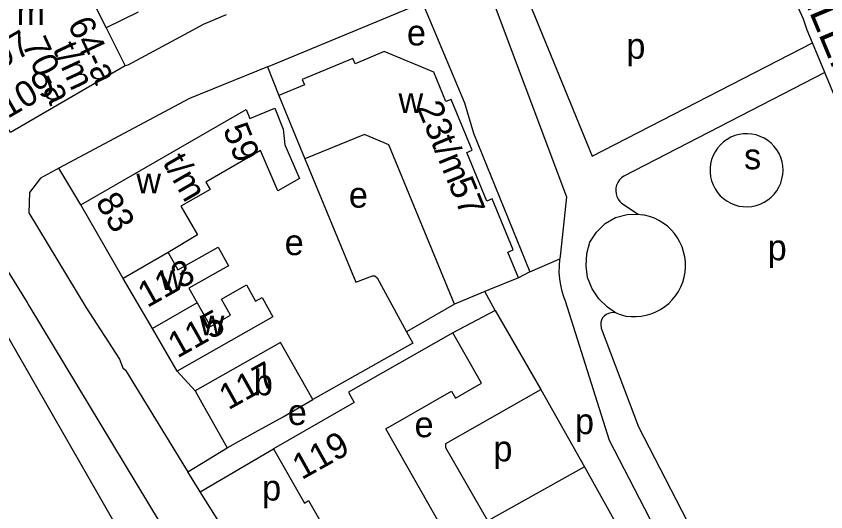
# Model space of a CAD drawing. Extents: x 159902 to 161769, y 383692 to 384875.
# Drawn here: x 160886.5 to 161012.9, y 384145.4 to 384222.7 of the extents above; entities that cross this region are included whole.
import ezdxf

# ---------------------------------------------------------------- set-up
doc = ezdxf.new("R2010")
doc.units = 0
for name, color, linetype in [('BLT_Basislijn', 7, 'Continuous'), ('BLT_Bebouwing', 7, 'Continuous'), ('BLT_Centroide', 7, 'Continuous'), ('BLT_Huisnummer', 7, 'Continuous'), ('BLT_Huisnummer_reeks', 7, 'Continuous'), ('BLT_Onderverdeling_panden', 7, 'Continuous'), ('BLT_Straatnaam', 7, 'Continuous')]:
    doc.layers.add(name, color=color, linetype=linetype)

msp = doc.modelspace()

# ---------------------------------------------------------------- linework, layer by layer
at = {"layer": 'BLT_Basislijn'}
for p, q in [((161012.72, 384213.93), (161010.8, 384218.56)), ((160925.76, 384214.78), (160927.51, 384210.35)), ((161012.72, 384213.93), (160981.35, 384197.77)), ((160896.65, 384193.28), (160893.18, 384199.01)), ((160981.02, 384193.56), (160983.61, 384191.82)), ((160983.61, 384191.82), (160984.3, 384191.74)), ((160971.5, 384185.73), (160971.36, 384184.85)), ((160966.7, 384182.83), (160971.36, 384184.85)), ((160971.36, 384184.85), (160971.34, 384184.74)), ((160966.7, 384182.83), (160964.91, 384181.91)), ((160961.31, 384176.81), (160959.67, 384179.76)), ((160954.92, 384177.8), (160947.44, 384173.5)), ((160961.31, 384176.81), (160954.67, 384173.34)), ((160961.31, 384176.81), (160968.43, 384164.49)), ((160980.46, 384176.31), (160980.09, 384176.44)), ((160911.66, 384167.36), (160914.45, 384164.27)), ((160913.31, 384151.66), (160919.48, 384155.38)), ((160915.25, 384148.55), (160926.69, 384155.26)), ((160975.25, 384152.42), (160960.17, 384144.01)), ((160975.25, 384152.42), (160993.18, 384120.43))]:
    msp.add_line(p, q, dxfattribs=at)
for points in [[(161010.8, 384218.56), (161009.99, 384220.5), (161009.42, 384222.23), (161007.33, 384226.88), (161006.62, 384229.13), (161002.21, 384239.4), (161001.73, 384240.58)], [(160959.59, 384228.78), (160972.43, 384194.54), (160971.5, 384185.73)], [(160966.11, 384226.04), (160976.41, 384200.87), (161010.8, 384218.56)], [(160949.95, 384224.76), (160926.23, 384214.97), (160925.76, 384214.78)], [(160949.95, 384224.76), (160956.49, 384209.19), (160957.93, 384204.46), (160966.7, 384182.83)], [(160905.6, 384223.32), (160900.57, 384220.87)], [(160919.31, 384222.9), (160915.74, 384221.4), (160914.11, 384220.53), (160903.95, 384215.07), (160903.57, 384214.96)], [(160925.76, 384214.78), (160913.6, 384209.85), (160893.18, 384199.01)], [(161037.35, 384159.99), (161026.56, 384181.58), (161024.73, 384185.48), (161022.74, 384189.84), (161012.72, 384213.93)], [(161006.22, 384198.66), (161006.18, 384199.35), (161006.06, 384200.01), (161005.86, 384200.66), (161005.59, 384201.27), (161005.24, 384201.85), (161004.84, 384202.39), (161004.37, 384202.88), (161003.84, 384203.3), (161003.27, 384203.66), (161002.66, 384203.95), (161002.02, 384204.17), (161001.36, 384204.31), (161000.69, 384204.37), (161000.02, 384204.35), (160999.35, 384204.25), (160998.7, 384204.07), (160998.07, 384203.82), (160997.48, 384203.49), (160996.93, 384203.1), (160996.43, 384202.64), (160995.99, 384202.13), (160995.62, 384201.57), (160995.31, 384200.97), (160995.07, 384200.34), (160994.91, 384199.69), (160994.83, 384199.02), (160994.83, 384198.34), (160994.91, 384197.67), (160995.07, 384197.02), (160995.3, 384196.38), (160995.61, 384195.78), (160995.98, 384195.22), (160996.42, 384194.71), (160996.92, 384194.25), (160997.47, 384193.86), (160998.06, 384193.53), (160998.68, 384193.28), (160999.34, 384193.1), (161000, 384193), (161000.68, 384192.98), (161001.35, 384193.04), (161002.01, 384193.17), (161002.65, 384193.39), (161003.26, 384193.68), (161003.83, 384194.04), (161004.36, 384194.46), (161004.83, 384194.94), (161005.24, 384195.48), (161005.58, 384196.06), (161005.86, 384196.68), (161006.05, 384197.32), (161006.17, 384197.99), (161006.22, 384198.66)], [(160931.61, 384200.43), (160939.56, 384181.21), (160942.15, 384182.2), (160942.53, 384182.23), (160942.85, 384181.91), (160947.44, 384173.5)], [(160893.18, 384199.01), (160890.36, 384197.42), (160888.6, 384195.23), (160888.51, 384192.04), (160897.39, 384177.32), (160902.69, 384169.21), (160903.17, 384167.89), (160903.58, 384167.5), (160912.94, 384152.24), (160913.31, 384151.66)], [(160981.35, 384197.77), (160980.98, 384197.5), (160980.67, 384197.17), (160980.42, 384196.79), (160980.23, 384196.37), (160980.13, 384195.93), (160980.1, 384195.47), (160980.15, 384195.02), (160980.29, 384194.59), (160980.49, 384194.18), (160980.76, 384193.81), (160981.02, 384193.56)], [(160980.09, 384176.44), (160978.81, 384177.31), (160977.46, 384178.62), (160976.44, 384180.19), (160975.72, 384181.93), (160975.51, 384183.79), (160975.57, 384185.67), (160976.08, 384187.47), (160977.11, 384189.04), (160978.45, 384190.36), (160980.07, 384191.32), (160981.89, 384191.79), (160983.61, 384191.82)], [(160980.46, 384176.31), (160981.69, 384175.94), (160982.49, 384175.85), (160983.29, 384175.85), (160984.09, 384175.92), (160984.87, 384176.07), (160985.64, 384176.29), (160986.38, 384176.6), (160987.09, 384176.97), (160987.75, 384177.41), (160988.37, 384177.92), (160988.93, 384178.49), (160989.44, 384179.11), (160989.88, 384179.78), (160990.25, 384180.49), (160990.55, 384181.23), (160990.77, 384182), (160990.92, 384182.78), (160990.98, 384183.58), (160990.97, 384184.38), (160990.88, 384185.18), (160990.7, 384185.96), (160990.45, 384186.72), (160990.13, 384187.45), (160989.74, 384188.14), (160989.27, 384188.8), (160988.75, 384189.4), (160988.16, 384189.95), (160987.53, 384190.43), (160986.85, 384190.85), (160986.13, 384191.21), (160985.38, 384191.48), (160984.6, 384191.68), (160984.3, 384191.74)], [(160880.96, 384189.38), (160884.21, 384184.62), (160888.23, 384178.03), (160888.49, 384177.59)], [(160971.34, 384184.74), (160971.26, 384183.75), (160971.25, 384182.75), (160971.33, 384181.75), (160971.48, 384180.77), (160971.71, 384179.8), (160972.02, 384178.85), (160972.22, 384178.34)], [(160888.49, 384177.59), (160916.46, 384131.31), (160916.83, 384130.72)], [(160972.22, 384178.34), (160979.07, 384156.61), (160987.71, 384139.92), (160995.39, 384128.3), (160993.18, 384120.43)], [(160980.09, 384176.44), (160979.71, 384176.49), (160979.32, 384176.47), (160978.95, 384176.36), (160978.61, 384176.19), (160978.31, 384175.94), (160978.06, 384175.64), (160977.89, 384175.3), (160977.78, 384174.92), (160977.76, 384174.54), (160977.82, 384174.15), (160977.85, 384174.03)], [(160977.85, 384174.03), (160983.64, 384158.65), (160992.03, 384142.46), (160999.68, 384130.9), (161001.41, 384130.9), (161028.76, 384136.06), (161031.31, 384137.52), (161039.07, 384141.28)], [(160947.44, 384173.5), (160948.43, 384171.71), (160932.83, 384162.94)], [(160960.17, 384144.01), (160953.57, 384155.39), (160953.57, 384156.05), (160968.43, 384164.49)], [(160968.43, 384164.49), (160975.25, 384152.42)], [(160915.25, 384148.55), (160915.09, 384148.81), (160913.31, 384151.66)], [(160927.09, 384129.75), (160926.23, 384131.14), (160915.25, 384148.55)]]:
    msp.add_lwpolyline(points, dxfattribs=at)
at = {"layer": 'BLT_Bebouwing'}
for p, q in [((160900.57, 384220.87), (160903.57, 384214.96)), ((160896.65, 384193.28), (160922.43, 384208.15)), ((160922.43, 384208.15), (160923, 384206.76)), ((160923, 384206.76), (160926.9, 384208.35)), ((160926.9, 384208.35), (160928.23, 384205.09)), ((160928.23, 384205.09), (160928.49, 384202.64)), ((160924.66, 384201.74), (160916.15, 384196.81)), ((160927.37, 384195.46), (160924.66, 384201.74)), ((160928.49, 384202.64), (160930.74, 384197.41)), ((160916.15, 384196.81), (160916.8, 384195.69)), ((160930.74, 384197.41), (160927.37, 384195.46)), ((160916.8, 384195.69), (160912.25, 384193.05)), ((160903.26, 384181.82), (160896.65, 384193.28)), ((160912.25, 384193.05), (160914.82, 384188.6)), ((160914.82, 384188.6), (160910.26, 384185.86)), ((160904.67, 384138.94), (160876.99, 384187.02)), ((160907.81, 384174.01), (160903.26, 384181.82)), ((160959.67, 384179.76), (160954.92, 384177.8)), ((160911.66, 384167.36), (160907.81, 384174.01)), ((160914.45, 384164.27), (160915.75, 384161.95)), ((160915.75, 384161.95), (160918.29, 384157.51)), ((160918.29, 384157.51), (160919.48, 384155.38))]:
    msp.add_line(p, q, dxfattribs=at)
for points in [[(160891.63, 384239.81), (160899.01, 384223.96), (160900.57, 384220.87)], [(160903.57, 384214.96), (160885.64, 384204.56), (160870.63, 384230.56)], [(160964.91, 384181.91), (160963.25, 384185.92), (160964.09, 384186.27), (160960.82, 384194.21), (160959.99, 384193.86), (160956.85, 384201.46), (160957.68, 384201.81), (160954.41, 384209.73), (160953.6, 384209.4), (160951.73, 384213.96), (160943.99, 384217.17), (160939.42, 384215.28), (160939.08, 384216.11), (160931.18, 384212.84), (160931.53, 384212.01), (160927.51, 384210.35)], [(160927.51, 384210.35), (160929.42, 384205.73), (160931.61, 384200.43)], [(160954.92, 384177.8), (160944.7, 384202.63), (160940.88, 384204.25), (160931.61, 384200.43)], [(160910.26, 384185.86), (160911.78, 384183.15), (160918.05, 384186.67), (160919.68, 384183.77), (160913.49, 384180.29), (160914.77, 384178.02)], [(160964.91, 384181.91), (160960.28, 384180.01), (160959.67, 384179.76)], [(160914.77, 384178.02), (160916.86, 384174.3), (160920, 384176.07), (160918.58, 384178.59), (160922.49, 384180.79), (160923.91, 384178.27), (160924.93, 384178.84), (160926.58, 384175.82), (160911.66, 384167.36)], [(160954.67, 384173.34), (160938.41, 384164.1), (160939.3, 384162.47), (160926.69, 384155.26)], [(160970.47, 384112.22), (160944.21, 384158.37), (160954.48, 384164.25), (160955.12, 384163.14), (160959.17, 384165.46), (160954.67, 384173.34)], [(160932.83, 384162.94), (160927.79, 384171.83), (160914.45, 384164.27)], [(160919.48, 384155.38), (160923.84, 384157.83), (160928.18, 384160.25), (160932.83, 384162.94)], [(160926.69, 384155.26), (160931.51, 384146.79), (160932.16, 384147.16), (160938.28, 384136.41), (160937.71, 384136.09)]]:
    msp.add_lwpolyline(points, dxfattribs=at)
at = {"layer": 'BLT_Onderverdeling_panden'}
for p, q in [((160910.26, 384185.86), (160903.26, 384181.82)), ((160914.77, 384178.02), (160907.81, 384174.01))]:
    msp.add_line(p, q, dxfattribs=at)

# ---------------------------------------------------------------- texts
at = {"layer": 'BLT_Centroide'}
for s, p in [('m', (160886.59, 384221.31)), ('e', (160947.52, 384218.13)), ('p', (160981.76, 384216.06)), ('w', (160946.2, 384207.61)), ('s', (161000.13, 384198.83)), ('w', (160905.29, 384195.09)), ('e', (160938.46, 384192.84)), ('e', (160928.44, 384185.44)), ('p', (161003.81, 384184.64)), ('w', (160908.98, 384180)), ('w', (160915.16, 384172.94)), ('b', (160923.63, 384163.59)), ('e', (160928.92, 384158.96)), ('e', (160948.71, 384157.05)), ('p', (160973.74, 384157.53)), ('p', (160961.01, 384153.29)), ('p', (160924.92, 384147.18))]:
    msp.add_text(s, height=4, dxfattribs=at).set_placement(p)
at = {"layer": 'BLT_Huisnummer'}
for s, rotation, p in [('113', 29.3157, (160906.99, 384177.17)), ('115', 29.3175, (160911.69, 384169.3)), ('117', 29.1173, (160919.65, 384161.22))]:
    msp.add_text(s, height=4, rotation=rotation, dxfattribs=at).set_placement(p)
at = {"layer": 'BLT_Huisnummer_reeks'}
for s, rotation, p in [('64-a', 294.9999, (160894.51, 384221.49)), ('107', 29.9764, (160881.51, 384212.81)), ('70-a', 294.9999, (160887.37, 384218.32)), ('t/m', 294.9999, (160892.18, 384217.58)), ('109', 29.9764, (160885.21, 384206.67)), ('23', 292.37, (160949.01, 384208.51)), ('59', 292.2112, (160918.74, 384205.06)), ('t/m', 292.37, (160951.21, 384203.16)), ('t/m', 299.9764, (160909.31, 384199.88)), ('57', 292.37, (160953.9, 384196.65)), ('83', 299.9764, (160898.83, 384193.78)), ('119', 29.178, (160931.1, 384150.34))]:
    msp.add_text(s, height=4, rotation=rotation, dxfattribs=at).set_placement(p)
at = {"layer": 'BLT_Straatnaam'}
msp.add_text('DR WILLEM DREESSTRAAT', height=5, rotation=292.5477, dxfattribs=at).set_placement((161001.28, 384244.98))

doc.saveas('drawing.dxf')
